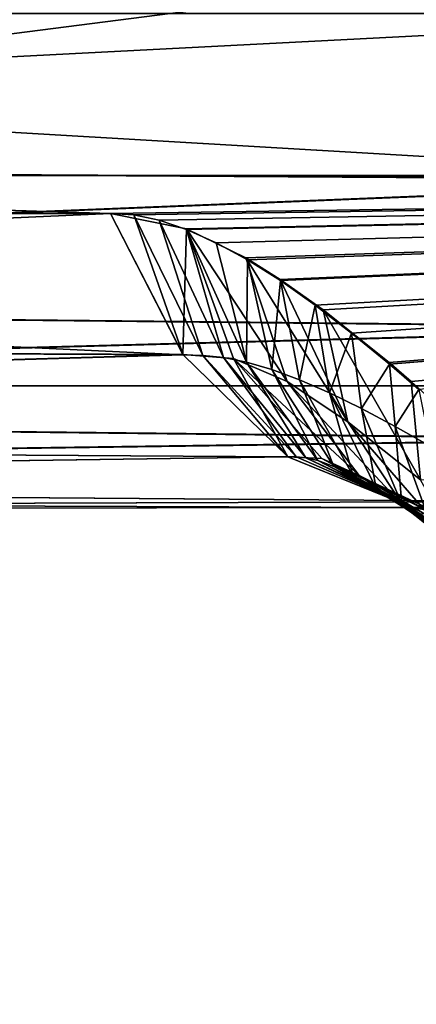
# Model space of a CAD drawing. Header units: metres. Extents: x -92 to 264, y -100 to 50.
# Tile 96 of 656: x -17.597 to -17.44, y -76.952 to -76.561. Entities that reach past the tile are written whole.
import ezdxf

# ---------------------------------------------------------------- set-up
doc = ezdxf.new("R2010")
doc.units = ezdxf.units.M
doc.layers.add('solid_21062050_01', color=7, linetype='CONTINUOUS')

msp = doc.modelspace()

# ---------------------------------------------------------------- linework, layer by layer
at = {"layer": 'solid_21062050_01'}
for points in [[(-18.118534, -64.201744, 12.72674), (-18.039442, -76.706161, 12.651556), (-16.212072, -76.706161, 14.388598)], [(-16.283154, -64.201744, 14.471397), (-18.118534, -64.201744, 12.72674), (-16.212072, -76.706161, 14.388598)], [(-18.118534, -64.201744, -21.7192), (-16.283154, -64.201744, -23.463858), (-18.039442, -76.706161, -21.644016)], [(-16.283154, -64.201744, -23.463858), (-16.212076, -76.706161, -23.381056), (-18.039442, -76.706161, -21.644016)], [(-17.72057, -75.088142, 7.941772), (-16.553305, -75.088142, 9.457644), (-17.706394, -78.083252, 7.961945)], [(-17.71837, -75.088142, -16.937365), (-17.706394, -78.083252, -16.954405), (-16.553305, -75.088142, -18.450104)], [(-17.706394, -78.083252, -16.954405), (-16.537308, -77.930428, -18.469059), (-16.553305, -75.088142, -18.450104)], [(-17.706394, -78.083252, 7.961945), (-16.553305, -75.088142, 9.457644), (-16.537308, -77.930428, 9.476599)], [(-16.57756, -76.435089, 11.261915), (-18.040255, -76.622589, 9.467966), (-18.086731, -76.435089, 9.503942)], [(-18.086731, -76.435089, -18.496403), (-18.040255, -76.622589, -18.460426), (-16.534962, -76.622589, -20.213882)], [(-18.086731, -76.435089, -18.496403), (-16.534962, -76.622589, -20.213882), (-16.57756, -76.435089, -20.254375)], [(-16.57756, -76.435089, 11.261915), (-16.534962, -76.622589, 11.221423), (-18.040255, -76.622589, 9.467966)], [(-18.416153, -76.617462, 8.314404), (-17.266449, -76.558136, 9.811413), (-18.408318, -76.558136, 8.308954)], [(-18.416153, -76.617462, 8.314404), (-17.275568, -76.624214, 9.818969), (-17.266449, -76.558136, 9.811413)], [(-18.413996, -76.617462, -17.309965), (-18.406162, -76.558136, -17.304514), (-17.275635, -76.624458, -18.811485)], [(-17.275635, -76.624458, -18.811485), (-18.406162, -76.558136, -17.304514), (-17.266449, -76.558136, -18.803873)], [(-18.438101, -76.671272, 8.329671), (-17.275568, -76.624214, 9.818969), (-18.416153, -76.617462, 8.314404)], [(-18.435942, -76.671272, -17.325235), (-18.413996, -76.617462, -17.309965), (-17.275635, -76.624458, -18.811485)], [(-18.040255, -76.622589, 9.467966), (-17.561144, -76.637695, 10.055608), (-18.722502, -76.637695, 8.527506)], [(-18.040255, -76.622589, -18.460426), (-18.720308, -76.637695, -17.523117), (-17.561144, -76.637695, -19.048067)], [(-18.438101, -76.671272, 8.329671), (-17.301239, -76.683014, 9.840241), (-17.275568, -76.624214, 9.818969)], [(-18.435942, -76.671272, -17.325235), (-17.275635, -76.624458, -18.811485), (-17.301414, -76.683289, -18.832846)], [(-16.534962, -76.622589, -20.213882), (-18.040255, -76.622589, -18.460426), (-17.561144, -76.637695, -19.048067)], [(-18.040255, -76.622589, 9.467966), (-16.534962, -76.622589, 11.221423), (-17.561144, -76.637695, 10.055608)], [(-16.534962, -76.622589, -20.213882), (-17.561144, -76.637695, -19.048067), (-17.530977, -76.64373, -19.080156)], [(-16.534962, -76.622589, 11.221423), (-17.551893, -76.63826, 10.066365), (-17.561144, -76.637695, 10.055608)], [(-16.534962, -76.622589, 11.221423), (-17.541836, -76.640388, 10.07699), (-17.551893, -76.63826, 10.066365)], [(-16.534962, -76.622589, 11.221423), (-17.530941, -76.644073, 10.087497), (-17.541836, -76.640388, 10.07699)], [(-16.534962, -76.622589, -20.213882), (-17.530977, -76.64373, -19.080156), (-17.50736, -76.65538, -19.100126)], [(-16.534962, -76.622589, 11.221423), (-17.519171, -76.6493, 10.097906), (-17.530941, -76.644073, 10.087497)], [(-16.534962, -76.622589, 11.221423), (-17.506697, -76.656059, 10.107963), (-17.519171, -76.6493, 10.097906)], [(-16.534962, -76.622589, -20.213882), (-17.50736, -76.65538, -19.100126), (-17.493715, -76.663925, -19.110144)], [(-16.534962, -76.622589, 11.221423), (-17.493547, -76.664375, 10.117548), (-17.506697, -76.656059, 10.107963)], [(-16.534962, -76.622589, -20.213882), (-17.493715, -76.663925, -19.110144), (-17.476599, -76.676064, -19.12138)], [(-16.534962, -76.622589, 11.221423), (-17.479704, -76.674164, 10.126674), (-17.493547, -76.664375, 10.117548)], [(-16.534962, -76.622589, 11.221423), (-17.465275, -76.685242, 10.135249), (-17.479704, -76.674164, 10.126674)], [(-16.534962, -76.622589, -20.213882), (-17.476599, -76.676064, -19.12138), (-17.45034, -76.697006, -19.136036)], [(-16.534962, -76.622589, 11.221423), (-17.45019, -76.697632, 10.143246), (-17.465275, -76.685242, 10.135249)], [(-16.534962, -76.622589, -20.213882), (-17.45034, -76.697006, -19.136036), (-17.441519, -76.704536, -19.14032)], [(-16.534962, -76.622589, 11.221423), (-17.438448, -76.707703, 10.148859), (-17.45019, -76.697632, 10.143246)], [(-16.534962, -76.622589, -20.213882), (-17.441519, -76.704536, -19.14032), (-17.399147, -76.743095, -19.156773)], [(-17.532288, -76.693871, 10.031697), (-18.722502, -76.637695, 8.527506), (-17.561144, -76.637695, 10.055608)], [(-18.695906, -76.688301, 8.509006), (-18.722502, -76.637695, 8.527506), (-17.532288, -76.693871, 10.031697)], [(-18.693716, -76.688301, -17.504614), (-17.561144, -76.637695, -19.048067), (-18.720308, -76.637695, -17.523117)], [(-18.693716, -76.688301, -17.504614), (-17.532368, -76.693764, -19.024223), (-17.561144, -76.637695, -19.048067)], [(-17.532368, -76.693764, -19.024223), (-17.530977, -76.64373, -19.080156), (-17.561144, -76.637695, -19.048067)], [(-17.532288, -76.693871, 10.031697), (-17.561144, -76.637695, 10.055608), (-17.551893, -76.63826, 10.066365)], [(-17.524426, -76.694092, 10.041377), (-17.551893, -76.63826, 10.066365), (-17.541836, -76.640388, 10.07699)], [(-17.524426, -76.694092, 10.041377), (-17.532288, -76.693871, 10.031697), (-17.551893, -76.63826, 10.066365)], [(-17.516155, -76.695, 10.0516), (-17.541836, -76.640388, 10.07699), (-17.530941, -76.644073, 10.087497)], [(-17.516155, -76.695, 10.0516), (-17.524426, -76.694092, 10.041377), (-17.541836, -76.640388, 10.07699)], [(-17.512247, -76.695389, -19.048538), (-17.530977, -76.64373, -19.080156), (-17.532368, -76.693764, -19.024223)], [(-17.490881, -76.704483, -19.067778), (-17.50736, -76.65538, -19.100126), (-17.530977, -76.64373, -19.080156)], [(-17.512247, -76.695389, -19.048538), (-17.490881, -76.704483, -19.067778), (-17.530977, -76.64373, -19.080156)], [(-17.50709, -76.696808, 10.062503), (-17.530941, -76.644073, 10.087497), (-17.519171, -76.6493, 10.097906)], [(-17.50709, -76.696808, 10.062503), (-17.516155, -76.695, 10.0516), (-17.530941, -76.644073, 10.087497)], [(-17.50709, -76.696808, 10.062503), (-17.519171, -76.6493, 10.097906), (-17.506697, -76.656059, 10.107963)], [(-17.466711, -76.720528, -19.083925), (-17.493715, -76.663925, -19.110144), (-17.50736, -76.65538, -19.100126)], [(-17.490881, -76.704483, -19.067778), (-17.466711, -76.720528, -19.083925), (-17.50736, -76.65538, -19.100126)], [(-17.497046, -76.699722, 10.073965), (-17.50709, -76.696808, 10.062503), (-17.506697, -76.656059, 10.107963)], [(-17.497046, -76.699722, 10.073965), (-17.506697, -76.656059, 10.107963), (-17.493547, -76.664375, 10.117548)], [(-17.486017, -76.703789, 10.085746), (-17.497046, -76.699722, 10.073965), (-17.493547, -76.664375, 10.117548)], [(-17.466711, -76.720528, -19.083925), (-17.476599, -76.676064, -19.12138), (-17.493715, -76.663925, -19.110144)], [(-17.486017, -76.703789, 10.085746), (-17.493547, -76.664375, 10.117548), (-17.479704, -76.674164, 10.126674)], [(-18.472179, -76.714714, 8.353376), (-17.301239, -76.683014, 9.840241), (-18.438101, -76.671272, 8.329671)], [(-18.470015, -76.714714, -17.348948), (-18.435942, -76.671272, -17.325235), (-17.301414, -76.683289, -18.832846)], [(-17.474089, -76.708984, 10.097603), (-17.486017, -76.703789, 10.085746), (-17.479704, -76.674164, 10.126674)], [(-17.474089, -76.708984, 10.097603), (-17.479704, -76.674164, 10.126674), (-17.465275, -76.685242, 10.135249)], [(-17.476599, -76.676064, -19.12138), (-17.441519, -76.704536, -19.14032), (-17.45034, -76.697006, -19.136036)], [(-17.437807, -76.74353, -19.098495), (-17.441519, -76.704536, -19.14032), (-17.476599, -76.676064, -19.12138)], [(-17.466711, -76.720528, -19.083925), (-17.437807, -76.74353, -19.098495), (-17.476599, -76.676064, -19.12138)], [(-18.472179, -76.714714, 8.353376), (-17.340528, -76.727356, 9.872797), (-17.301239, -76.683014, 9.840241)], [(-18.470015, -76.714714, -17.348948), (-17.301414, -76.683289, -18.832846), (-17.340782, -76.727554, -18.865469)], [(-18.695906, -76.688301, 8.509006), (-17.532288, -76.693871, 10.031697), (-18.658173, -76.726997, 8.482758)], [(-18.693716, -76.688301, -17.504614), (-18.655987, -76.726997, -17.478359), (-17.532368, -76.693764, -19.024223)], [(-17.461372, -76.71521, 10.109338), (-17.474089, -76.708984, 10.097603), (-17.465275, -76.685242, 10.135249)], [(-17.461372, -76.71521, 10.109338), (-17.465275, -76.685242, 10.135249), (-17.45019, -76.697632, 10.143246)], [(-18.658173, -76.726997, 8.482758), (-17.532288, -76.693871, 10.031697), (-17.490635, -76.734406, 9.997182)], [(-18.655987, -76.726997, -17.478359), (-17.490669, -76.734383, -18.98967), (-17.532368, -76.693764, -19.024223)], [(-17.512247, -76.695389, -19.048538), (-17.532368, -76.693764, -19.024223), (-17.490669, -76.734383, -18.98967)], [(-17.490635, -76.734406, 9.997182), (-17.532288, -76.693871, 10.031697), (-17.524426, -76.694092, 10.041377)], [(-17.487261, -76.734428, 10.001993), (-17.524426, -76.694092, 10.041377), (-17.516155, -76.695, 10.0516)], [(-17.487261, -76.734428, 10.001993), (-17.490635, -76.734406, 9.997182), (-17.524426, -76.694092, 10.041377)], [(-17.483519, -76.734795, 10.008192), (-17.516155, -76.695, 10.0516), (-17.50709, -76.696808, 10.062503)], [(-17.483519, -76.734795, 10.008192), (-17.487261, -76.734428, 10.001993), (-17.516155, -76.695, 10.0516)], [(-17.512247, -76.695389, -19.048538), (-17.490669, -76.734383, -18.98967), (-17.477047, -76.735085, -19.01029)], [(-17.512247, -76.695389, -19.048538), (-17.462212, -76.741844, -19.02566), (-17.490881, -76.704483, -19.067778)], [(-17.512247, -76.695389, -19.048538), (-17.477047, -76.735085, -19.01029), (-17.462212, -76.741844, -19.02566)], [(-17.478672, -76.735954, 10.016044), (-17.50709, -76.696808, 10.062503), (-17.497046, -76.699722, 10.073965)], [(-17.478672, -76.735954, 10.016044), (-17.483519, -76.734795, 10.008192), (-17.50709, -76.696808, 10.062503)], [(-17.47238, -76.738289, 10.025332), (-17.497046, -76.699722, 10.073965), (-17.486017, -76.703789, 10.085746)], [(-17.47238, -76.738289, 10.025332), (-17.478672, -76.735954, 10.016044), (-17.497046, -76.699722, 10.073965)], [(-17.447977, -76.722328, 10.120806), (-17.461372, -76.71521, 10.109338), (-17.45019, -76.697632, 10.143246)], [(-17.447977, -76.722328, 10.120806), (-17.45019, -76.697632, 10.143246), (-17.438448, -76.707703, 10.148859)], [(-17.490881, -76.704483, -19.067778), (-17.444571, -76.754128, -19.037918), (-17.466711, -76.720528, -19.083925)], [(-17.490881, -76.704483, -19.067778), (-17.462212, -76.741844, -19.02566), (-17.444571, -76.754128, -19.037918)], [(-17.464621, -76.741974, 10.03563), (-17.486017, -76.703789, 10.085746), (-17.474089, -76.708984, 10.097603)], [(-17.464621, -76.741974, 10.03563), (-17.47238, -76.738289, 10.025332), (-17.486017, -76.703789, 10.085746)], [(-17.437807, -76.74353, -19.098495), (-17.399147, -76.743095, -19.156773), (-17.441519, -76.704536, -19.14032)], [(-17.578234, -76.990562, 13.082004), (-18.039442, -76.706161, 12.651556), (-19.216558, -76.990562, 11.274391)], [(-19.216558, -76.990562, -20.266851), (-18.039442, -76.706161, -21.644016), (-17.578234, -76.990562, -22.074465)], [(-17.578234, -76.990562, 13.082004), (-16.212072, -76.706161, 14.388598), (-18.039442, -76.706161, 12.651556)], [(-17.578234, -76.990562, -22.074465), (-18.039442, -76.706161, -21.644016), (-16.212076, -76.706161, -23.381056)], [(-15.770621, -76.990562, 14.720327), (-16.212072, -76.706161, 14.388598), (-17.578234, -76.990562, 13.082004)], [(-17.578234, -76.990562, -22.074465), (-16.212076, -76.706161, -23.381056), (-15.770621, -76.990562, -23.712788)], [(-17.433994, -76.730225, 10.131907), (-17.447977, -76.722328, 10.120806), (-17.438448, -76.707703, 10.148859)], [(-17.455528, -76.746986, 10.046517), (-17.474089, -76.708984, 10.097603), (-17.461372, -76.71521, 10.109338)], [(-17.455528, -76.746986, 10.046517), (-17.464621, -76.741974, 10.03563), (-17.474089, -76.708984, 10.097603)], [(-18.515312, -76.743866, 8.383381), (-17.340528, -76.727356, 9.872797), (-18.472179, -76.714714, 8.353376)], [(-18.513144, -76.743866, -17.378958), (-18.470015, -76.714714, -17.348948), (-17.340782, -76.727554, -18.865469)], [(-17.445278, -76.753227, 10.057655), (-17.461372, -76.71521, 10.109338), (-17.447977, -76.722328, 10.120806)], [(-17.445278, -76.753227, 10.057655), (-17.455528, -76.746986, 10.046517), (-17.461372, -76.71521, 10.109338)], [(-17.466711, -76.720528, -19.083925), (-17.422062, -76.772018, -19.048704), (-17.437807, -76.74353, -19.098495)], [(-17.466711, -76.720528, -19.083925), (-17.444571, -76.754128, -19.037918), (-17.422062, -76.772018, -19.048704)], [(-17.434042, -76.760536, 10.068797), (-17.447977, -76.722328, 10.120806), (-17.433994, -76.730225, 10.131907)], [(-17.434042, -76.760536, 10.068797), (-17.445278, -76.753227, 10.057655), (-17.447977, -76.722328, 10.120806)], [(-18.658173, -76.726997, 8.482758), (-17.490635, -76.734406, 9.997182), (-18.612703, -76.750298, 8.451129)], [(-18.655987, -76.726997, -17.478359), (-18.610525, -76.750298, -17.446722), (-17.490669, -76.734383, -18.98967)], [(-18.515312, -76.743866, 8.383381), (-17.388947, -76.752159, 9.912918), (-17.340528, -76.727356, 9.872797)], [(-18.513144, -76.743866, -17.378958), (-17.340782, -76.727554, -18.865469), (-17.389101, -76.752205, -18.905506)], [(-18.612703, -76.750298, 8.451129), (-17.490635, -76.734406, 9.997182), (-17.440962, -76.754608, 9.956021)], [(-18.610525, -76.750298, -17.446722), (-17.440979, -76.754601, -18.948496), (-17.490669, -76.734383, -18.98967)], [(-17.477047, -76.735085, -19.01029), (-17.490669, -76.734383, -18.98967), (-17.440979, -76.754601, -18.948496)], [(-17.440962, -76.754608, 9.956021), (-17.490635, -76.734406, 9.997182), (-17.487261, -76.734428, 10.001993)], [(-17.440962, -76.754608, 9.956021), (-17.487261, -76.734428, 10.001993), (-17.483519, -76.734795, 10.008192)], [(-17.440578, -76.75528, 9.963651), (-17.483519, -76.734795, 10.008192), (-17.478672, -76.735954, 10.016044)], [(-17.440578, -76.75528, 9.963651), (-17.440962, -76.754608, 9.956021), (-17.483519, -76.734795, 10.008192)], [(-17.43799, -76.757103, 9.970262), (-17.478672, -76.735954, 10.016044), (-17.47238, -76.738289, 10.025332)], [(-17.43799, -76.757103, 9.970262), (-17.440578, -76.75528, 9.963651), (-17.478672, -76.735954, 10.016044)], [(-17.477047, -76.735085, -19.01029), (-17.440979, -76.754601, -18.948496), (-17.431986, -76.756149, -18.965076)], [(-17.477047, -76.735085, -19.01029), (-17.422651, -76.762024, -18.976677), (-17.462212, -76.741844, -19.02566)], [(-17.477047, -76.735085, -19.01029), (-17.431986, -76.756149, -18.965076), (-17.422651, -76.762024, -18.976677)], [(-17.433748, -76.760292, 9.978353), (-17.47238, -76.738289, 10.025332), (-17.464621, -76.741974, 10.03563)], [(-17.433748, -76.760292, 9.978353), (-17.43799, -76.757103, 9.970262), (-17.47238, -76.738289, 10.025332)], [(-17.427988, -76.764854, 9.987425), (-17.464621, -76.741974, 10.03563), (-17.455528, -76.746986, 10.046517)], [(-17.427988, -76.764854, 9.987425), (-17.433748, -76.760292, 9.978353), (-17.464621, -76.741974, 10.03563)], [(-17.462212, -76.741844, -19.02566), (-17.411146, -76.77182, -18.985676), (-17.444571, -76.754128, -19.037918)], [(-17.462212, -76.741844, -19.02566), (-17.422651, -76.762024, -18.976677), (-17.411146, -76.77182, -18.985676)], [(-18.563606, -76.756096, 8.416976), (-17.388947, -76.752159, 9.912918), (-18.515312, -76.743866, 8.383381)], [(-18.561434, -76.756096, -17.412561), (-18.513144, -76.743866, -17.378958), (-17.389101, -76.752205, -18.905506)], [(-17.420906, -76.770691, 9.99707), (-17.455528, -76.746986, 10.046517), (-17.445278, -76.753227, 10.057655)], [(-17.420906, -76.770691, 9.99707), (-17.427988, -76.764854, 9.987425), (-17.455528, -76.746986, 10.046517)], [(-18.612703, -76.750298, 8.451129), (-17.440962, -76.754608, 9.956021), (-18.563606, -76.756096, 8.416976)], [(-18.610525, -76.750298, -17.446722), (-18.561434, -76.756096, -17.412561), (-17.440979, -76.754601, -18.948496)], [(-18.563606, -76.756096, 8.416976), (-17.440962, -76.754608, 9.956021), (-17.388947, -76.752159, 9.912918)], [(-18.561434, -76.756096, -17.412561), (-17.389101, -76.752205, -18.905506), (-17.440979, -76.754601, -18.948496)], [(-17.412697, -76.777657, 10.006984), (-17.445278, -76.753227, 10.057655), (-17.434042, -76.760536, 10.068797)], [(-17.412697, -76.777657, 10.006984), (-17.420906, -76.770691, 9.99707), (-17.445278, -76.753227, 10.057655)], [(-17.444571, -76.754128, -19.037918), (-17.395075, -76.785728, -18.993938), (-17.422062, -76.772018, -19.048704)], [(-17.444571, -76.754128, -19.037918), (-17.411146, -76.77182, -18.985676), (-17.395075, -76.785728, -18.993938)], [(-17.431986, -76.756149, -18.965076), (-17.440979, -76.754601, -18.948496), (-17.389101, -76.752205, -18.905506)], [(-17.388947, -76.752159, 9.912918), (-17.440962, -76.754608, 9.956021), (-17.440578, -76.75528, 9.963651)], [(-17.388947, -76.752159, 9.912918), (-17.440578, -76.75528, 9.963651), (-17.43799, -76.757103, 9.970262)]]:
    msp.add_3dface(points, dxfattribs=at)

doc.saveas('drawing.dxf')
